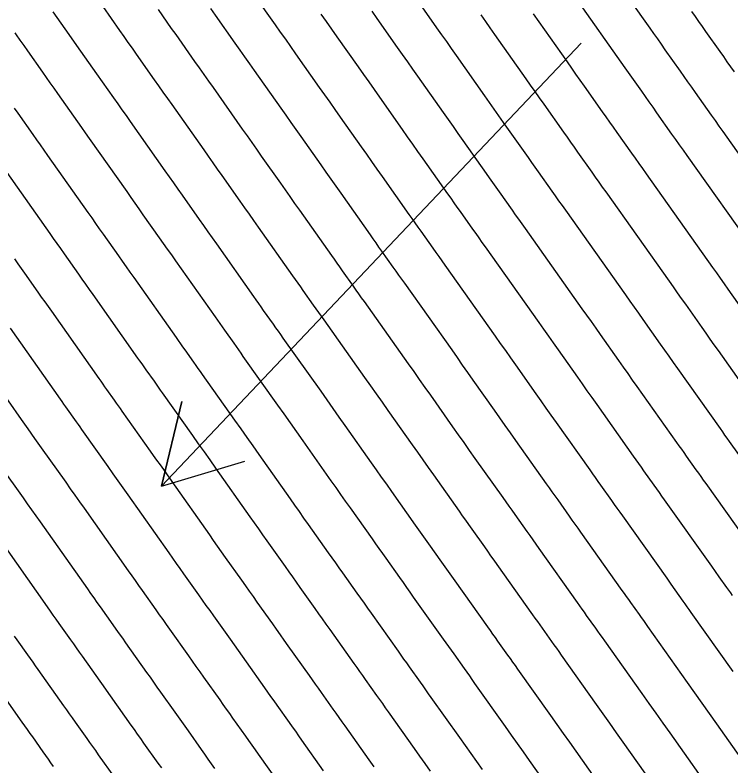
# Model space of a CAD drawing. Extents: x 954385 to 988206, y 1868364 to 1924553.
# Drawn here: x 956168.2 to 956217.4, y 1922619.2 to 1922670.9 of the extents above; entities that cross this region are included whole.
import ezdxf

# ---------------------------------------------------------------- set-up
doc = ezdxf.new("R2010")
doc.units = 0
for name, color, linetype in [('Ex_Major Contours', 7, 'Continuous'), ('Ex_Minor Contours', 7, 'Continuous'), ('Slopes', 7, 'Continuous')]:
    doc.layers.add(name, color=color, linetype=linetype)

msp = doc.modelspace()

# ---------------------------------------------------------------- linework, layer by layer
at = {"layer": 'Ex_Major Contours'}
for points in [[(956217.976, 1922640.628), (956217.347, 1922641.517), (956217.189, 1922641.739), (956217.032, 1922641.961), (956216.875, 1922642.183), (956216.717, 1922642.405), (956213.788, 1922646.535), (956213.489, 1922646.957), (956213.191, 1922647.38), (956212.892, 1922647.802), (956212.594, 1922648.225), (956211.404, 1922649.916), (956211.106, 1922650.339), (956210.807, 1922650.761), (956210.509, 1922651.183), (956210.21, 1922651.605), (956206.077, 1922657.434), (956205.843, 1922657.763), (956205.61, 1922658.093), (956205.376, 1922658.422), (956205.143, 1922658.751), (956204.209, 1922660.069), (956203.976, 1922660.399), (956203.743, 1922660.728), (956203.51, 1922661.058), (956203.277, 1922661.388), (956201.8, 1922663.482), (956201.477, 1922663.942), (956201.153, 1922664.401), (956200.83, 1922664.86), (956200.506, 1922665.319), (956198.551, 1922668.094), (956198.217, 1922668.569), (956197.883, 1922669.044), (956197.548, 1922669.519), (956197.213, 1922669.994), (956195.875, 1922671.893)], [(956178.016, 1922671.248), (956178.32, 1922670.816), (956178.624, 1922670.385), (956178.929, 1922669.953), (956179.233, 1922669.522), (956180.531, 1922667.681), (956180.849, 1922667.23), (956181.167, 1922666.779), (956181.485, 1922666.328), (956181.802, 1922665.877), (956183.813, 1922663.024), (956184.141, 1922662.559), (956184.469, 1922662.093), (956184.796, 1922661.628), (956185.124, 1922661.162), (956186.435, 1922659.301), (956186.763, 1922658.835), (956187.091, 1922658.37), (956187.419, 1922657.904), (956187.747, 1922657.439), (956189.944, 1922654.324), (956190.131, 1922654.059), (956190.318, 1922653.794), (956190.505, 1922653.529), (956190.693, 1922653.264), (956191.443, 1922652.205), (956191.631, 1922651.94), (956191.818, 1922651.675), (956192.006, 1922651.411), (956192.194, 1922651.146), (956195.228, 1922646.867), (956195.612, 1922646.325), (956195.996, 1922645.782), (956196.379, 1922645.24), (956196.761, 1922644.697), (956198.291, 1922642.524), (956198.674, 1922641.982), (956199.057, 1922641.439), (956199.44, 1922640.897), (956199.824, 1922640.355), (956201.738, 1922637.656), (956201.944, 1922637.365), (956202.151, 1922637.073), (956202.358, 1922636.782), (956202.564, 1922636.49), (956203.391, 1922635.324), (956203.598, 1922635.032), (956203.804, 1922634.741), (956204.011, 1922634.449), (956204.218, 1922634.157), (956206.869, 1922630.42), (956207.025, 1922630.201), (956207.18, 1922629.982), (956207.335, 1922629.763), (956207.491, 1922629.544), (956208.112, 1922628.667), (956208.268, 1922628.448), (956208.423, 1922628.229), (956208.578, 1922628.01), (956208.734, 1922627.791), (956211.306, 1922624.162), (956211.787, 1922623.484), (956212.267, 1922622.806), (956212.747, 1922622.128), (956213.227, 1922621.45), (956216.473, 1922616.866)], [(956214.727, 1922671.124), (956214.971, 1922670.778), (956215.215, 1922670.432), (956215.459, 1922670.085), (956215.703, 1922669.739), (956216.679, 1922668.355), (956216.923, 1922668.009), (956217.168, 1922667.663), (956217.412, 1922667.317), (956217.657, 1922666.971)], [(956167.604, 1922660.039), (956170.561, 1922655.843), (956170.808, 1922655.493), (956171.055, 1922655.142), (956171.301, 1922654.792), (956171.548, 1922654.442), (956172.536, 1922653.04), (956172.782, 1922652.689), (956173.029, 1922652.339), (956173.276, 1922651.988), (956173.523, 1922651.638), (956176.61, 1922647.26), (956176.751, 1922647.06), (956176.893, 1922646.859), (956177.034, 1922646.659), (956177.176, 1922646.459), (956177.743, 1922645.658), (956177.885, 1922645.458), (956178.027, 1922645.258), (956178.169, 1922645.058), (956178.311, 1922644.858), (956180.396, 1922641.918), (956180.79, 1922641.361), (956181.184, 1922640.804), (956181.578, 1922640.246), (956181.971, 1922639.688), (956184.337, 1922636.327), (956184.63, 1922635.913), (956184.922, 1922635.498), (956185.215, 1922635.084), (956185.509, 1922634.67), (956186.758, 1922632.908), (956187.014, 1922632.547), (956187.27, 1922632.186), (956187.526, 1922631.825), (956187.782, 1922631.464), (956188.806, 1922630.019), (956189.062, 1922629.658), (956189.317, 1922629.297), (956189.574, 1922628.936), (956189.83, 1922628.575), (956191.492, 1922626.232), (956191.688, 1922625.955), (956191.884, 1922625.679), (956192.08, 1922625.402), (956192.276, 1922625.126), (956193.061, 1922624.019), (956193.257, 1922623.742), (956193.454, 1922623.466), (956193.65, 1922623.189), (956193.846, 1922622.913), (956195.649, 1922620.368), (956196.015, 1922619.852), (956196.381, 1922619.336), (956196.747, 1922618.819)], [(956166.906, 1922635.07), (956170.389, 1922630.123), (956170.588, 1922629.84), (956170.788, 1922629.557), (956170.988, 1922629.275), (956171.188, 1922628.992), (956171.989, 1922627.863), (956172.189, 1922627.581), (956172.389, 1922627.299), (956172.589, 1922627.016), (956172.789, 1922626.734), (956174.391, 1922624.473), (956174.611, 1922624.163), (956174.831, 1922623.853), (956175.05, 1922623.544), (956175.27, 1922623.234), (956176.149, 1922621.995), (956176.368, 1922621.686), (956176.588, 1922621.376), (956176.808, 1922621.066), (956177.027, 1922620.756), (956178.01, 1922619.371), (956178.247, 1922619.037)]]:
    msp.add_lwpolyline(points, dxfattribs=at)
at = {"layer": 'Ex_Minor Contours'}
for points in [[(956222.195, 1922655.396), (956217.183, 1922662.465), (956216.913, 1922662.846), (956216.643, 1922663.227), (956216.373, 1922663.608), (956216.103, 1922663.989), (956215.004, 1922665.539), (956214.743, 1922665.907), (956214.483, 1922666.276), (956214.222, 1922666.644), (956213.962, 1922667.013), (956212.923, 1922668.488), (956212.663, 1922668.857), (956212.403, 1922669.225), (956212.143, 1922669.594), (956211.883, 1922669.963), (956209.158, 1922673.833)], [(956184.655, 1922672.221), (956186.083, 1922670.196), (956186.433, 1922669.7), (956186.783, 1922669.204), (956187.132, 1922668.709), (956187.482, 1922668.213), (956189.114, 1922665.896), (956189.474, 1922665.385), (956189.834, 1922664.874), (956190.194, 1922664.362), (956190.555, 1922663.851), (956191.995, 1922661.805), (956192.356, 1922661.294), (956192.716, 1922660.782), (956193.076, 1922660.271), (956193.437, 1922659.759), (956195.277, 1922657.149), (956195.482, 1922656.858), (956195.688, 1922656.567), (956195.893, 1922656.277), (956196.099, 1922655.986), (956196.923, 1922654.824), (956197.129, 1922654.533), (956197.335, 1922654.242), (956197.541, 1922653.952), (956197.747, 1922653.661), (956201.221, 1922648.762), (956201.571, 1922648.268), (956201.92, 1922647.774), (956202.27, 1922647.279), (956202.618, 1922646.785), (956204.012, 1922644.805), (956204.361, 1922644.31), (956204.71, 1922643.815), (956205.06, 1922643.321), (956205.41, 1922642.827), (956207.729, 1922639.556), (956207.916, 1922639.292), (956208.103, 1922639.028), (956208.29, 1922638.764), (956208.477, 1922638.501), (956209.225, 1922637.446), (956209.412, 1922637.182), (956209.599, 1922636.918), (956209.786, 1922636.654), (956209.973, 1922636.39), (956213.02, 1922632.095), (956213.298, 1922631.703), (956213.577, 1922631.311), (956214.133, 1922630.527), (956214.272, 1922630.33), (956214.411, 1922630.134), (956214.55, 1922629.938), (956214.689, 1922629.742), (956217.569, 1922625.679)], [(956206.506, 1922672.398), (956209.039, 1922668.802), (956209.315, 1922668.411), (956209.59, 1922668.019), (956209.866, 1922667.628), (956210.142, 1922667.236), (956211.277, 1922665.626), (956211.537, 1922665.257), (956211.798, 1922664.889), (956212.058, 1922664.52), (956212.319, 1922664.152), (956213.363, 1922662.679), (956213.624, 1922662.311), (956213.884, 1922661.943), (956214.145, 1922661.575), (956214.406, 1922661.207), (956219.199, 1922654.449)], [(956209.576, 1922616.245), (956206.781, 1922620.191), (956206.347, 1922620.805), (956205.912, 1922621.418), (956205.478, 1922622.031), (956205.043, 1922622.644), (956202.779, 1922625.84), (956202.607, 1922626.082), (956202.435, 1922626.324), (956202.264, 1922626.566), (956202.092, 1922626.808), (956201.405, 1922627.776), (956201.233, 1922628.018), (956201.062, 1922628.26), (956200.89, 1922628.503), (956200.718, 1922628.745), (956198.463, 1922631.924), (956198.236, 1922632.244), (956198.01, 1922632.563), (956197.783, 1922632.882), (956197.557, 1922633.202), (956196.651, 1922634.48), (956196.425, 1922634.799), (956196.199, 1922635.118), (956195.972, 1922635.438), (956195.746, 1922635.757), (956194.101, 1922638.076), (956193.752, 1922638.569), (956193.403, 1922639.063), (956193.054, 1922639.556), (956192.706, 1922640.05), (956190.905, 1922642.609), (956190.488, 1922643.2), (956190.071, 1922643.791), (956189.654, 1922644.381), (956189.236, 1922644.971), (956186.64, 1922648.631), (956186.471, 1922648.87), (956186.302, 1922649.108), (956186.132, 1922649.347), (956185.963, 1922649.586), (956185.286, 1922650.542), (956185.117, 1922650.781), (956184.948, 1922651.02), (956184.779, 1922651.259), (956184.61, 1922651.498), (956182.058, 1922655.119), (956181.762, 1922655.538), (956181.466, 1922655.957), (956181.171, 1922656.377), (956180.875, 1922656.796), (956179.694, 1922658.474), (956179.398, 1922658.894), (956179.103, 1922659.313), (956178.807, 1922659.732), (956178.512, 1922660.152), (956176.123, 1922663.542), (956175.837, 1922663.948), (956175.551, 1922664.354), (956175.265, 1922664.759), (956174.979, 1922665.165), (956173.811, 1922666.822), (956173.537, 1922667.21), (956173.263, 1922667.599), (956172.989, 1922667.987), (956172.716, 1922668.376), (956171.621, 1922669.93), (956171.347, 1922670.318), (956171.073, 1922670.707), (956170.8, 1922671.095)], [(956174.21, 1922671.452), (956175.366, 1922669.812), (956175.655, 1922669.402), (956175.944, 1922668.992), (956176.233, 1922668.582), (956176.522, 1922668.172), (956177.755, 1922666.423), (956178.057, 1922665.994), (956178.359, 1922665.566), (956178.661, 1922665.138), (956178.963, 1922664.71), (956181.162, 1922661.588), (956181.474, 1922661.146), (956181.786, 1922660.703), (956182.097, 1922660.261), (956182.409, 1922659.818), (956183.655, 1922658.048), (956183.967, 1922657.606), (956184.279, 1922657.164), (956184.591, 1922656.721), (956184.902, 1922656.279), (956187.277, 1922652.911), (956187.455, 1922652.659), (956187.633, 1922652.407), (956187.811, 1922652.155), (956187.989, 1922651.903), (956188.703, 1922650.896), (956188.882, 1922650.644), (956189.06, 1922650.392), (956189.239, 1922650.14), (956189.417, 1922649.888), (956192.232, 1922645.919), (956192.633, 1922645.353), (956193.033, 1922644.787), (956193.433, 1922644.22), (956193.833, 1922643.653), (956195.496, 1922641.291), (956195.863, 1922640.771), (956196.23, 1922640.251), (956196.597, 1922639.731), (956196.965, 1922639.212), (956198.742, 1922636.707), (956198.958, 1922636.401), (956199.175, 1922636.096), (956199.391, 1922635.79), (956199.608, 1922635.485), (956200.474, 1922634.263), (956200.69, 1922633.957), (956200.907, 1922633.652), (956201.124, 1922633.346), (956201.34, 1922633.041), (956203.794, 1922629.582), (956203.957, 1922629.352), (956204.121, 1922629.121), (956204.284, 1922628.89), (956204.448, 1922628.66), (956205.102, 1922627.738), (956205.266, 1922627.507), (956205.429, 1922627.276), (956205.593, 1922627.046), (956205.756, 1922626.815), (956208.175, 1922623.403), (956208.632, 1922622.758), (956209.09, 1922622.112), (956209.547, 1922621.466), (956210.004, 1922620.82), (956213.024, 1922616.555)], [(956181.625, 1922671.325), (956181.944, 1922670.872), (956183.307, 1922668.938), (956183.641, 1922668.465), (956183.975, 1922667.992), (956184.308, 1922667.518), (956184.642, 1922667.045), (956186.463, 1922664.46), (956186.807, 1922663.972), (956187.151, 1922663.483), (956187.495, 1922662.995), (956187.839, 1922662.507), (956189.215, 1922660.553), (956189.559, 1922660.064), (956189.904, 1922659.576), (956190.248, 1922659.088), (956190.592, 1922658.599), (956192.61, 1922655.737), (956192.806, 1922655.459), (956193.003, 1922655.181), (956193.199, 1922654.903), (956193.396, 1922654.625), (956194.183, 1922653.514), (956194.38, 1922653.237), (956194.577, 1922652.959), (956194.773, 1922652.681), (956194.97, 1922652.404), (956198.225, 1922647.814), (956198.592, 1922647.296), (956198.958, 1922646.778), (956199.324, 1922646.26), (956199.69, 1922645.741), (956201.152, 1922643.665), (956201.517, 1922643.146), (956201.883, 1922642.627), (956202.25, 1922642.109), (956202.617, 1922641.591), (956204.733, 1922638.606), (956204.93, 1922638.328), (956205.127, 1922638.051), (956205.324, 1922637.773), (956205.521, 1922637.495), (956206.308, 1922636.385), (956206.505, 1922636.107), (956206.702, 1922635.829), (956206.899, 1922635.552), (956207.096, 1922635.274), (956209.945, 1922631.257), (956210.092, 1922631.05), (956210.239, 1922630.842), (956210.387, 1922630.635), (956210.534, 1922630.427), (956211.123, 1922629.597), (956211.27, 1922629.389), (956211.417, 1922629.182), (956211.564, 1922628.974), (956211.711, 1922628.767), (956214.437, 1922624.921), (956214.941, 1922624.21), (956215.444, 1922623.5), (956215.947, 1922622.79), (956216.45, 1922622.079), (956219.922, 1922617.176)], [(956219.171, 1922633.77), (956215.729, 1922638.623), (956215.561, 1922638.859), (956215.394, 1922639.095), (956215.227, 1922639.331), (956215.059, 1922639.567), (956214.39, 1922640.511), (956214.223, 1922640.747), (956214.056, 1922640.983), (956213.889, 1922641.219), (956213.721, 1922641.455), (956210.995, 1922645.299), (956210.679, 1922645.745), (956210.364, 1922646.191), (956210.049, 1922646.638), (956209.734, 1922647.085), (956208.475, 1922648.872), (956208.16, 1922649.319), (956207.845, 1922649.765), (956207.529, 1922650.212), (956207.213, 1922650.658), (956203.3, 1922656.176), (956203.076, 1922656.493), (956202.851, 1922656.809), (956202.627, 1922657.126), (956202.403, 1922657.442), (956201.506, 1922658.708), (956201.282, 1922659.025), (956201.058, 1922659.341), (956200.834, 1922659.658), (956200.61, 1922659.975), (956199.02, 1922662.231), (956198.68, 1922662.713), (956198.341, 1922663.194), (956198.001, 1922663.676), (956197.662, 1922664.158), (956195.9, 1922666.66), (956195.55, 1922667.157), (956195.2, 1922667.654), (956194.85, 1922668.151), (956194.499, 1922668.648), (956193.099, 1922670.636), (956192.748, 1922671.133)], [(956189.225, 1922670.936), (956189.59, 1922670.417), (956189.956, 1922669.899), (956190.321, 1922669.38), (956191.785, 1922667.302), (956192.151, 1922666.783), (956192.517, 1922666.264), (956192.883, 1922665.745), (956193.248, 1922665.225), (956194.818, 1922662.997), (956195.173, 1922662.493), (956195.528, 1922661.988), (956195.884, 1922661.484), (956196.239, 1922660.98), (956197.944, 1922658.562), (956198.158, 1922658.258), (956198.373, 1922657.954), (956198.588, 1922657.651), (956198.803, 1922657.347), (956199.663, 1922656.133), (956199.878, 1922655.829), (956200.093, 1922655.526), (956200.308, 1922655.222), (956200.523, 1922654.919), (956204.217, 1922649.71), (956204.55, 1922649.24), (956204.883, 1922648.77), (956205.215, 1922648.299), (956205.547, 1922647.828), (956206.873, 1922645.945), (956207.205, 1922645.474), (956207.537, 1922645.003), (956207.87, 1922644.533), (956208.203, 1922644.063), (956210.725, 1922640.505), (956210.902, 1922640.256), (956211.08, 1922640.006), (956211.257, 1922639.756), (956211.434, 1922639.506), (956212.142, 1922638.506), (956212.319, 1922638.257), (956212.496, 1922638.007), (956212.674, 1922637.757), (956212.851, 1922637.507), (956216.096, 1922632.932), (956216.358, 1922632.563), (956216.619, 1922632.194), (956217.143, 1922631.456), (956217.274, 1922631.272), (956217.405, 1922631.087), (956217.536, 1922630.903)], [(956219.713, 1922643.355), (956216.581, 1922647.772), (956216.299, 1922648.169), (956216.017, 1922648.568), (956215.736, 1922648.966), (956215.455, 1922649.365), (956214.332, 1922650.96), (956214.051, 1922651.359), (956213.77, 1922651.757), (956213.488, 1922652.155), (956213.206, 1922652.553), (956208.853, 1922658.692), (956208.611, 1922659.034), (956208.368, 1922659.376), (956208.125, 1922659.718), (956207.883, 1922660.061), (956206.912, 1922661.43), (956206.67, 1922661.773), (956206.428, 1922662.115), (956206.186, 1922662.458), (956205.944, 1922662.801), (956204.581, 1922664.734), (956204.273, 1922665.17), (956203.966, 1922665.607), (956203.658, 1922666.043), (956203.35, 1922666.48), (956201.203, 1922669.529), (956200.884, 1922669.982), (956200.565, 1922670.434), (956200.246, 1922670.887)], [(956218.316, 1922650.505), (956217.26, 1922652.004), (956216.996, 1922652.378), (956216.732, 1922652.753), (956216.467, 1922653.127), (956216.202, 1922653.501), (956211.63, 1922659.949), (956211.378, 1922660.304), (956211.126, 1922660.66), (956210.874, 1922661.015), (956210.623, 1922661.37), (956209.616, 1922662.791), (956209.364, 1922663.146), (956209.113, 1922663.502), (956208.862, 1922663.858), (956208.611, 1922664.213), (956207.361, 1922665.985), (956207.07, 1922666.399), (956206.778, 1922666.813), (956206.486, 1922667.227), (956206.195, 1922667.641), (956203.855, 1922670.963)], [(956168.161, 1922669.643), (956168.256, 1922669.508), (956168.514, 1922669.141), (956168.773, 1922668.774), (956169.031, 1922668.407), (956170.065, 1922666.939), (956170.324, 1922666.573), (956170.582, 1922666.206), (956170.841, 1922665.839), (956171.1, 1922665.472), (956172.203, 1922663.907), (956172.473, 1922663.524), (956172.743, 1922663.141), (956173.014, 1922662.758), (956173.284, 1922662.374), (956175.862, 1922658.716), (956176.141, 1922658.319), (956176.42, 1922657.923), (956176.699, 1922657.526), (956176.979, 1922657.13), (956178.095, 1922655.544), (956178.375, 1922655.148), (956178.654, 1922654.751), (956178.933, 1922654.355), (956179.213, 1922653.958), (956181.943, 1922650.086), (956182.103, 1922649.859), (956182.263, 1922649.633), (956182.423, 1922649.407), (956182.583, 1922649.181), (956183.223, 1922648.277), (956183.383, 1922648.051), (956183.544, 1922647.825), (956183.704, 1922647.599), (956183.864, 1922647.373), (956186.239, 1922644.023), (956186.674, 1922643.409), (956187.109, 1922642.795), (956187.543, 1922642.18), (956187.976, 1922641.565), (956189.917, 1922638.809), (956190.246, 1922638.342), (956190.576, 1922637.874), (956190.906, 1922637.407), (956191.237, 1922636.941), (956192.75, 1922634.807), (956192.986, 1922634.474), (956193.222, 1922634.141), (956193.459, 1922633.808), (956193.695, 1922633.474), (956194.64, 1922632.141), (956194.876, 1922631.808), (956195.112, 1922631.474), (956195.349, 1922631.141), (956195.585, 1922630.808), (956197.643, 1922627.907), (956197.823, 1922627.653), (956198.002, 1922627.4), (956198.182, 1922627.146), (956198.362, 1922626.893), (956199.082, 1922625.878), (956199.262, 1922625.625), (956199.441, 1922625.371), (956199.621, 1922625.118), (956199.801, 1922624.864), (956201.912, 1922621.886), (956202.324, 1922621.305), (956202.735, 1922620.724), (956203.147, 1922620.143), (956203.558, 1922619.562), (956206.127, 1922615.934)], [(956200.335, 1922618.932), (956199.947, 1922619.481), (956199.558, 1922620.03), (956199.169, 1922620.578), (956198.781, 1922621.127), (956196.823, 1922623.888), (956196.635, 1922624.153), (956196.447, 1922624.418), (956196.259, 1922624.684), (956196.071, 1922624.949), (956195.319, 1922626.009), (956195.131, 1922626.274), (956194.943, 1922626.539), (956194.755, 1922626.804), (956194.567, 1922627.07), (956192.707, 1922629.691), (956192.461, 1922630.039), (956192.215, 1922630.386), (956191.969, 1922630.733), (956191.723, 1922631.08), (956190.738, 1922632.469), (956190.492, 1922632.816), (956190.246, 1922633.163), (956190, 1922633.511), (956189.754, 1922633.858), (956188.373, 1922635.805), (956188.061, 1922636.246), (956187.749, 1922636.686), (956187.438, 1922637.127), (956187.127, 1922637.568), (956184.984, 1922640.612), (956184.566, 1922641.206), (956184.146, 1922641.799), (956183.727, 1922642.392), (956183.307, 1922642.985), (956181.087, 1922646.116), (956180.936, 1922646.329), (956180.785, 1922646.542), (956180.634, 1922646.755), (956180.483, 1922646.968), (956179.879, 1922647.82), (956179.729, 1922648.033), (956179.578, 1922648.246), (956179.427, 1922648.459), (956179.277, 1922648.673), (956176.368, 1922652.798), (956176.105, 1922653.172), (956175.842, 1922653.545), (956175.579, 1922653.918), (956175.315, 1922654.292), (956174.263, 1922655.786), (956174, 1922656.159), (956173.737, 1922656.533), (956173.474, 1922656.906), (956173.211, 1922657.279), (956170.444, 1922661.207), (956170.19, 1922661.567), (956169.936, 1922661.928), (956169.681, 1922662.289), (956169.427, 1922662.649), (956168.389, 1922664.122), (956168.145, 1922664.467)], [(956168.141, 1922654.08), (956168.372, 1922653.752), (956168.602, 1922653.425), (956168.833, 1922653.097), (956169.756, 1922651.788), (956169.986, 1922651.46), (956170.217, 1922651.133), (956170.448, 1922650.805), (956170.678, 1922650.478), (956173.943, 1922645.847), (956174.075, 1922645.66), (956174.208, 1922645.472), (956174.34, 1922645.285), (956174.473, 1922645.098), (956175.003, 1922644.349), (956175.136, 1922644.162), (956175.269, 1922643.975), (956175.401, 1922643.787), (956175.534, 1922643.6), (956177.484, 1922640.85), (956177.853, 1922640.329), (956178.222, 1922639.808), (956178.59, 1922639.286), (956178.958, 1922638.764), (956181.548, 1922635.087), (956181.821, 1922634.698), (956182.095, 1922634.31), (956182.37, 1922633.922), (956182.645, 1922633.534), (956183.762, 1922631.958), (956184.028, 1922631.583), (956184.294, 1922631.208), (956184.56, 1922630.833), (956184.825, 1922630.458), (956185.888, 1922628.958), (956186.154, 1922628.583), (956186.42, 1922628.208), (956186.686, 1922627.833), (956186.952, 1922627.458), (956188.416, 1922625.394), (956188.62, 1922625.106), (956188.825, 1922624.818), (956189.029, 1922624.53), (956189.234, 1922624.242), (956190.051, 1922623.089), (956190.255, 1922622.801), (956190.46, 1922622.513), (956190.664, 1922622.225), (956190.868, 1922621.937), (956192.518, 1922619.61), (956192.861, 1922619.126)], [(956167.834, 1922649.318), (956171.276, 1922644.434), (956171.4, 1922644.26), (956171.523, 1922644.085), (956171.646, 1922643.911), (956171.77, 1922643.737), (956172.263, 1922643.04), (956172.387, 1922642.865), (956172.51, 1922642.691), (956172.634, 1922642.517), (956172.758, 1922642.343), (956174.573, 1922639.782), (956174.917, 1922639.297), (956175.26, 1922638.812), (956175.603, 1922638.327), (956175.945, 1922637.841), (956178.758, 1922633.846), (956179.013, 1922633.484), (956179.269, 1922633.122), (956179.524, 1922632.76), (956179.78, 1922632.399), (956180.805, 1922630.954), (956181.061, 1922630.592), (956181.318, 1922630.231), (956181.574, 1922629.87), (956181.83, 1922629.508), (956182.971, 1922627.897), (956183.247, 1922627.508), (956183.523, 1922627.12), (956183.798, 1922626.731), (956184.074, 1922626.342), (956185.341, 1922624.557), (956185.553, 1922624.257), (956185.766, 1922623.958), (956185.978, 1922623.658), (956186.191, 1922623.358), (956187.041, 1922622.16), (956187.253, 1922621.86), (956187.466, 1922621.561), (956187.678, 1922621.261), (956187.891, 1922620.961), (956189.386, 1922618.851)], [(956164.989, 1922648.158), (956168.61, 1922643.022), (956168.724, 1922642.86), (956168.838, 1922642.698), (956168.952, 1922642.537), (956169.066, 1922642.376), (956169.524, 1922641.73), (956169.638, 1922641.569), (956169.752, 1922641.408), (956169.867, 1922641.246), (956169.981, 1922641.085), (956171.662, 1922638.715), (956171.98, 1922638.266), (956172.298, 1922637.816), (956172.615, 1922637.367), (956172.932, 1922636.917), (956175.968, 1922632.605), (956176.205, 1922632.269), (956176.442, 1922631.934), (956176.679, 1922631.598), (956176.916, 1922631.263), (956177.866, 1922629.923), (956178.104, 1922629.588), (956178.341, 1922629.253), (956178.579, 1922628.918), (956178.816, 1922628.583), (956180.105, 1922626.764), (956180.365, 1922626.398), (956180.625, 1922626.031), (956180.885, 1922625.664), (956181.146, 1922625.297), (956182.265, 1922623.719), (956182.486, 1922623.408), (956182.706, 1922623.097), (956182.927, 1922622.786), (956183.148, 1922622.475), (956184.031, 1922621.23), (956184.251, 1922620.919), (956184.472, 1922620.608), (956184.692, 1922620.297), (956184.913, 1922619.985), (956186.255, 1922618.092)], [(956181.935, 1922619.01), (956181.707, 1922619.333), (956181.478, 1922619.655), (956181.249, 1922619.978), (956181.02, 1922620.301), (956180.105, 1922621.591), (956179.876, 1922621.914), (956179.647, 1922622.236), (956179.418, 1922622.559), (956179.189, 1922622.882), (956178.208, 1922624.266), (956177.968, 1922624.604), (956177.728, 1922624.942), (956177.488, 1922625.28), (956177.248, 1922625.619), (956175.803, 1922627.659), (956175.584, 1922627.967), (956175.365, 1922628.276), (956175.146, 1922628.585), (956174.927, 1922628.893), (956174.052, 1922630.128), (956173.833, 1922630.437), (956173.615, 1922630.745), (956173.397, 1922631.054), (956173.179, 1922631.364), (956169.919, 1922635.994), (956169.627, 1922636.407), (956169.335, 1922636.821), (956169.043, 1922637.234), (956168.751, 1922637.647), (956167.204, 1922639.827)], [(956175.033, 1922618.394), (956173.928, 1922619.953), (956173.728, 1922620.234), (956173.529, 1922620.515), (956173.329, 1922620.796), (956173.13, 1922621.078), (956172.332, 1922622.202), (956172.133, 1922622.484), (956171.933, 1922622.765), (956171.734, 1922623.046), (956171.534, 1922623.327), (956169.776, 1922625.809), (956169.594, 1922626.065), (956169.413, 1922626.321), (956169.231, 1922626.577), (956169.05, 1922626.833), (956168.324, 1922627.857), (956168.142, 1922628.113)], [(956170.828, 1922619.149), (956170.649, 1922619.402), (956170.47, 1922619.655), (956170.29, 1922619.907), (956170.111, 1922620.16), (956169.394, 1922621.171), (956169.215, 1922621.423), (956169.036, 1922621.676), (956168.857, 1922621.929), (956168.678, 1922622.181), (956166.762, 1922624.884)]]:
    msp.add_lwpolyline(points, dxfattribs=at)
at = {"layer": 'Slopes'}
msp.add_lwpolyline([(956207.131, 1922668.928), (956178.248, 1922638.44), (956179.644, 1922644.275), (956178.248, 1922638.44), (956184, 1922640.149)], dxfattribs=at)

doc.saveas('drawing.dxf')
